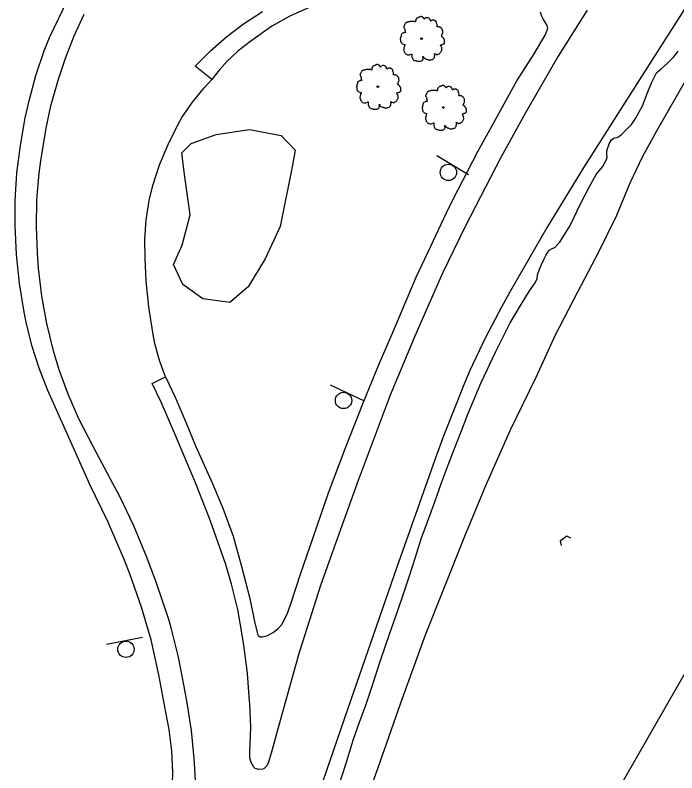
# Model space of a CAD drawing. Extents: x 2161152 to 2175754, y 602179 to 617749.
# Drawn here: x 2161862.7 to 2162024.8, y 603838.8 to 604024.3 of the extents above; entities that cross this region are included whole.
import ezdxf

# ---------------------------------------------------------------- set-up
doc = ezdxf.new("R2010")
doc.units = 0
for name, color, linetype in [('RD_EX_BldgApp_Sign', 7, 'Continuous'), ('RD_EX_DR_Pipe', 7, 'Continuous'), ('RD_EX_Parking_Asphalt', 7, 'Continuous'), ('RD_EX_Parking_Conc', 7, 'Continuous'), ('RD_EX_Parking_Unpaved', 7, 'Continuous'), ('RD_EX_Road', 7, 'Continuous'), ('RD_EX_VEG', 7, 'Continuous')]:
    doc.layers.add(name, color=color, linetype=linetype)

msp = doc.modelspace()

# ---------------------------------------------------------------- linework, layer by layer
at = {"layer": 'RD_EX_BldgApp_Sign'}
for p, q in [((2161973.74, 603985.26), (2161965.99, 603989.84)), ((2161948.09, 603929.93), (2161939.93, 603933.71)), ((2161893.92, 603871.94), (2161885.08, 603870.24))]:
    msp.add_line(p, q, dxfattribs=at)
for centre in [(2161968.82, 603985.82), (2161943.14, 603929.99), (2161889.86, 603869.1)]:
    msp.add_circle(centre, 2, dxfattribs=at)
at = {"layer": 'RD_EX_DR_Pipe'}
msp.add_lwpolyline([(2161998.81, 603896.33), (2161997.8, 603896.82), (2161996.22, 603895.59), (2161996.44, 603894.5)], dxfattribs=at)
at = {"layer": 'RD_EX_Parking_Asphalt'}
for points in [[(2161901.19, 603833.67), (2161901.33, 603838.94), (2161901.08, 603844.22), (2161900.43, 603849.46), (2161899.61, 603853.69), (2161897.93, 603862.87), (2161896.06, 603871.39), (2161893.67, 603879.4), (2161890.91, 603887.29), (2161889.5, 603890.9), (2161885.42, 603900.34), (2161881, 603909.4), (2161877.35, 603917.63), (2161870.74, 603932.47), (2161868.61, 603937.9), (2161866.84, 603943.47), (2161865.46, 603949.14), (2161864.98, 603951.65), (2161863.84, 603958.66), (2161863.09, 603965.73), (2161862.73, 603972.82), (2161862.74, 603978.88), (2161863.18, 603985.68), (2161864.01, 603992.44), (2161865.22, 603999.14), (2161866.19, 604003.34), (2161867.84, 604009.51), (2161869.86, 604015.56), (2161871.13, 604018.83), (2161875.6, 604028.22)], [(2161899.51, 603935.76), (2161901.95, 603930.8), (2161904.71, 603924.31), (2161906.92, 603918.9), (2161911, 603909.81), (2161913.56, 603903.66), (2161916.1, 603896.76), (2161918.09, 603889.69), (2161920.17, 603881.53), (2161921.32, 603875.91), (2161922.07, 603872.89), (2161922.36, 603872.37), (2161922.74, 603872.15), (2161923.33, 603872.14), (2161924.4, 603872.42), (2161925.93, 603873.16), (2161927.24, 603874.23), (2161928.02, 603875.18), (2161929.34, 603877.68), (2161930.27, 603880.25), (2161932.63, 603887.48), (2161935.76, 603896.72), (2161939.46, 603907.37), (2161943.65, 603918.4), (2161948.06, 603929.58), (2161951.67, 603938.53), (2161955.36, 603947.01), (2161960.92, 603960.19), (2161964.5, 603967.77), (2161968.91, 603977.17), (2161971.12, 603981.48), (2161976.05, 603990.94), (2161980.64, 603999.35), (2161985.61, 604008.2), (2161989.8, 604014.88), (2161992.5, 604019.41), (2161992.96, 604020.42), (2161993.13, 604021.18), (2161992.95, 604021.93), (2161992.09, 604023.27), (2161991.6, 604024.24), (2161991.33, 604025.07)], [(2161934.72, 604026.16), (2161929.84, 604023.96), (2161925.56, 604021.61), (2161920.42, 604017.97), (2161917.23, 604015.5), (2161914.66, 604013.01), (2161912.72, 604010.87), (2161910.91, 604008.58)], [(2161941.87, 603835.46), (2161943.79, 603841.24), (2161945.61, 603847.07), (2161947.06, 603851.23), (2161948.59, 603855.43), (2161950.28, 603860.56), (2161951.95, 603865.61), (2161953.61, 603870.41), (2161954.96, 603874.41), (2161956.44, 603878.56), (2161957.78, 603882.38), (2161959.29, 603887.03), (2161960.75, 603891.68), (2161962.15, 603896.12), (2161963.7, 603900.32), (2161965.5, 603905.19), (2161967.2, 603910.1), (2161968.91, 603914.63), (2161970.51, 603918.68), (2161972, 603922.6), (2161973.57, 603926.63), (2161974.88, 603929.78), (2161976.86, 603934.38), (2161980.46, 603941.98), (2161983.94, 603948.98), (2161986.64, 603953.49), (2161988.66, 603956.86), (2161990.03, 603958.75), (2161990.52, 603959.86), (2161990.67, 603960.74), (2161991.1, 603962.15), (2161991.67, 603963.42), (2161992.19, 603964.53), (2161992.69, 603965.45), (2161993.52, 603966.81), (2161994.19, 603967.16), (2161994.89, 603967.43), (2161995.61, 603968.25), (2161996.1, 603968.73), (2161998.63, 603972.8), (2162001.19, 603978.11), (2162003.32, 603982.21), (2162005.01, 603985.31), (2162006.59, 603987.22), (2162007.57, 603989), (2162007.67, 603989.5), (2162007.61, 603990.38), (2162007.58, 603991.14), (2162008.18, 603992.84), (2162008.78, 603993.83), (2162009.3, 603994.24), (2162010.29, 603994.44), (2162011.11, 603995.04), (2162012.63, 603996.45), (2162013.64, 603997.54), (2162014.66, 603999.05), (2162016.35, 604002.1), (2162017.65, 604005.55), (2162018.65, 604007.88), (2162019.8, 604010.17), (2162020.88, 604011.21), (2162022.47, 604012.52), (2162023.94, 604014.02), (2162025.11, 604015.53)]]:
    msp.add_lwpolyline(points, dxfattribs=at)
at = {"layer": 'RD_EX_Parking_Conc'}
for points in [[(2162089.52, 604123.18), (2162079.91, 604108.33), (2162072.65, 604097.14), (2162065.36, 604085.83), (2162058.27, 604074.81), (2162052.08, 604065.13), (2162043.74, 604052.11), (2162035.97, 604040.06), (2162026.43, 604025.54), (2162014.93, 604007.53), (2162001.95, 603987.07), (2161992.98, 603972.42), (2161984.01, 603956.82), (2161981.87, 603952.96), (2161977.8, 603945.24), (2161974.08, 603937.35), (2161972.73, 603934.22), (2161967.71, 603921.48), (2161965.56, 603915.68), (2161960.75, 603902.05), (2161956.22, 603889.19), (2161950.51, 603872.75), (2161944.21, 603854.61), (2161935.45, 603829.24)], [(2161927.61, 603851.67), (2161925.62, 603844.23), (2161924.79, 603841.43), (2161924.35, 603840.53), (2161923.61, 603839.85), (2161923.35, 603839.71), (2161922.42, 603839.63), (2161921.54, 603839.93), (2161921.14, 603840.24), (2161920.49, 603841.37), (2161920.21, 603842.54), (2161920.23, 603844.09), (2161920.41, 603849.94), (2161920.19, 603855.79), (2161920.15, 603856.32), (2161919.65, 603863.24), (2161918.76, 603870.12), (2161918.34, 603872.6), (2161917.23, 603878.86), (2161915.74, 603885.04), (2161914.29, 603889.86), (2161910.49, 603900.68), (2161906.93, 603909.87), (2161902.09, 603921.23), (2161898.47, 603929.57), (2161896.32, 603934.13), (2161899.51, 603935.76), (2161898.05, 603939.79), (2161896.96, 603943.92), (2161896.46, 603946.66), (2161895.43, 603952.94), (2161894.79, 603959.28), (2161894.55, 603964.73), (2161894.49, 603969.49), (2161894.83, 603974.24), (2161895.57, 603978.94), (2161896.42, 603982.59), (2161898.11, 603987.7), (2161900.17, 603992.67), (2161902.59, 603997.48), (2161903.58, 603999.22), (2161906.12, 604002.98), (2161908.98, 604006.51), (2161910.91, 604008.58), (2161906.83, 604011.8), (2161910.58, 604015.6), (2161914.6, 604019.12), (2161918.62, 604022.15), (2161923.26, 604025.2)], [(2162002.76, 604025.51), (2162000.81, 604022.41), (2161995.72, 604014.24), (2161987.69, 604000.43), (2161981.64, 603989.49), (2161972.95, 603972.54), (2161967.35, 603961.17), (2161960.57, 603945.75), (2161954.59, 603931.28), (2161946.73, 603910.44), (2161942.38, 603898.39), (2161937.54, 603884.69), (2161933.06, 603870.87), (2161932.27, 603868.28), (2161927.61, 603851.67)], [(2161907.1, 603832.04), (2161906.72, 603839.95), (2161906.53, 603842.33), (2161905.91, 603849.18), (2161904.89, 603855.99), (2161904.1, 603859.99), (2161902.72, 603867.2), (2161900.96, 603874.32), (2161900.37, 603876.38), (2161897.18, 603885.78), (2161894.92, 603891.77), (2161891.76, 603899.3), (2161888.25, 603906.67), (2161886.69, 603909.68), (2161881.93, 603918.53), (2161878.23, 603925.67), (2161875.7, 603931.5), (2161873.54, 603937.48), (2161872.13, 603942.14), (2161870.53, 603948.81), (2161869.3, 603955.55), (2161868.47, 603962.36), (2161868.18, 603966.09), (2161867.93, 603972.6), (2161868.07, 603979.11), (2161868.61, 603985.6), (2161869, 603988.63), (2161870.34, 603996.68), (2161871.48, 604002.14), (2161873.32, 604008.63), (2161875.08, 604013.79), (2161877.16, 604019.25), (2161879.6, 604024.56)]]:
    msp.add_lwpolyline(points, dxfattribs=at)
at = {"layer": 'RD_EX_Parking_Unpaved'}
msp.add_lwpolyline([(2161950.1, 603835.78), (2161954.24, 603847.6), (2161957.18, 603856.01), (2161963.2, 603872.65), (2161967.86, 603884.32), (2161972.83, 603896.82), (2161978.02, 603909.18), (2161984.06, 603922.79), (2161990.35, 603935.72), (2161995.05, 603946.1), (2162000.51, 603956.56), (2162005.77, 603966.57), (2162010.05, 603975.38), (2162013.34, 603983.24), (2162016.45, 603989.79), (2162020.25, 603996.72), (2162024.64, 604004.39), (2162026.94, 604008.43)], dxfattribs=at)
at = {"layer": 'RD_EX_Road'}
msp.add_lwpolyline([(2162182.84, 604123.94), (2162175.52, 604112.15), (2162167.87, 604099.81), (2162158.32, 604084.57), (2162150.24, 604071.54), (2162139.82, 604054.37), (2162132.46, 604042.21), (2162125.38, 604030.61), (2162115.27, 604013.91), (2162108.15, 604001.9), (2162097.12, 603983.54), (2162088.63, 603969.34), (2162078.46, 603952.21), (2162069.86, 603937.58), (2162059.85, 603920.48), (2162052.29, 603907.28), (2162042.98, 603891.42), (2162033.99, 603875.79), (2162023.08, 603856.94), (2162013.81, 603840.76), (2162000.91, 603818.32)], dxfattribs=at)
at = {"layer": 'RD_EX_VEG'}
msp.add_lwpolyline([(2161927.6, 603972.59), (2161923.97, 603964.67), (2161919.79, 603957.79), (2161915.31, 603954.01), (2161908.72, 603954.9), (2161903.8, 603958.35), (2161901.5, 603963.25), (2161903.67, 603968.02), (2161905.57, 603975.44), (2161904.19, 603985.27), (2161903.57, 603990.58), (2161905.85, 603992.9), (2161911.99, 603995.08), (2161920.15, 603996.31), (2161927.88, 603994.86), (2161931.29, 603991.27), (2161930.66, 603987.6), (2161927.6, 603972.59)], dxfattribs=at)
for centre, radius in [((2161962.24, 604018.56), 0.188), ((2161962.23, 604018.55), 0.000075), ((2161951.53, 604006.83), 0.188), ((2161951.52, 604006.81), 0.000075), ((2161967.59, 604001.7), 0.188), ((2161967.58, 604001.69), 0.000075)]:
    msp.add_circle(centre, radius, dxfattribs=at)
for points in [[(2161962.34, 604023.94), (2161962.11, 604023.96), (2161961.87, 604023.88), (2161961.68, 604023.81), (2161961.52, 604023.75), (2161961.35, 604023.67), (2161961.12, 604023.54), (2161960.95, 604023.39), (2161960.86, 604023.21), (2161960.82, 604023.04), (2161960.78, 604022.83), (2161960.78, 604022.7), (2161960.69, 604022.68), (2161960.58, 604022.7), (2161960.39, 604022.76), (2161960.2, 604022.76), (2161960.02, 604022.76), (2161959.75, 604022.74), (2161959.49, 604022.74), (2161959.28, 604022.7), (2161959.04, 604022.66), (2161958.76, 604022.57), (2161958.5, 604022.48), (2161958.27, 604022.29), (2161958.09, 604021.93), (2161957.99, 604021.67), (2161957.88, 604021.48), (2161957.99, 604021.14), (2161958.12, 604020.88), (2161958.14, 604020.73), (2161958.2, 604020.41), (2161958.27, 604020.25), (2161958.37, 604020.1), (2161958.31, 604020.08), (2161958.03, 604020.04), (2161957.8, 604019.96), (2161957.49, 604019.8), (2161957.32, 604019.63), (2161957.24, 604019.38), (2161957.22, 604019.12), (2161957.15, 604018.97), (2161957.09, 604018.76), (2161957.07, 604018.71), (2161957.04, 604018.46), (2161957.11, 604018.13), (2161957.13, 604017.86), (2161957.22, 604017.7), (2161957.34, 604017.57), (2161957.47, 604017.38), (2161957.77, 604017.21), (2161958.01, 604017.13), (2161958.16, 604017.12), (2161958.03, 604016.74), (2161957.99, 604016.48), (2161957.9, 604016.18), (2161957.9, 604016.12), (2161957.86, 604015.77), (2161957.97, 604015.52), (2161958.03, 604015.24), (2161958.16, 604015.07), (2161958.37, 604014.85), (2161958.61, 604014.68), (2161958.99, 604014.59), (2161959.28, 604014.6), (2161959.72, 604014.74), (2161959.9, 604014.79), (2161959.88, 604014.66), (2161959.9, 604014.38), (2161959.9, 604014.06), (2161960.02, 604013.82), (2161960.09, 604013.61), (2161960.2, 604013.42), (2161960.45, 604013.25), (2161960.75, 604013.2), (2161961.07, 604013.09), (2161961.4, 604013.03), (2161961.78, 604013.01), (2161962.23, 604013.12), (2161962.43, 604013.22), (2161962.51, 604013.35), (2161962.66, 604013.63), (2161962.62, 604013.8), (2161962.64, 604014.25), (2161962.71, 604014.12), (2161962.85, 604013.85), (2161963.22, 604013.63), (2161963.52, 604013.5), (2161963.88, 604013.39), (2161964.1, 604013.33), (2161964.46, 604013.39), (2161964.74, 604013.44), (2161965.02, 604013.54), (2161965.24, 604013.74), (2161965.38, 604013.95), (2161965.41, 604014.15), (2161965.47, 604014.44), (2161965.51, 604014.57)], [(2161965.51, 604014.57), (2161965.45, 604014.7), (2161965.41, 604014.89), (2161965.47, 604014.87), (2161965.6, 604014.83), (2161965.81, 604014.74), (2161965.98, 604014.68), (2161966.22, 604014.7), (2161966.43, 604014.77), (2161966.76, 604014.98), (2161966.97, 604015.33), (2161967.18, 604015.63), (2161967.23, 604015.88), (2161967.19, 604016.05), (2161967.18, 604016.42), (2161967.03, 604016.61), (2161966.99, 604016.7), (2161966.91, 604017), (2161966.97, 604017.04), (2161967.18, 604017.08), (2161967.46, 604017.17), (2161967.66, 604017.27), (2161967.83, 604017.4), (2161967.89, 604017.57), (2161967.87, 604017.86), (2161967.91, 604018.16), (2161967.85, 604018.28), (2161967.77, 604018.39), (2161967.72, 604018.54), (2161967.61, 604018.65), (2161967.53, 604018.76), (2161967.46, 604018.84), (2161967.36, 604018.95), (2161967.23, 604019.05), (2161967.12, 604019.08), (2161967.08, 604019.2), (2161967.19, 604019.35), (2161967.23, 604019.42), (2161967.25, 604019.59), (2161967.42, 604019.85), (2161967.46, 604020.15), (2161967.42, 604020.47), (2161967.38, 604020.68), (2161967.27, 604020.88), (2161967.12, 604021.07), (2161967.03, 604021.2), (2161966.89, 604021.29), (2161966.65, 604021.39), (2161966.46, 604021.43), (2161966.2, 604021.43), (2161966.05, 604021.46), (2161966.07, 604021.5), (2161966.07, 604021.61), (2161966.07, 604021.82), (2161966.01, 604022.16), (2161965.9, 604022.53), (2161965.9, 604022.55), (2161965.83, 604022.74), (2161965.66, 604022.89), (2161965.53, 604022.96), (2161965.38, 604023.06), (2161965.19, 604023.08), (2161964.96, 604023.08), (2161964.76, 604023.04), (2161964.61, 604022.96), (2161964.48, 604022.87), (2161964.42, 604022.98), (2161964.35, 604023.21), (2161964.31, 604023.32), (2161964.2, 604023.45), (2161964.03, 604023.6), (2161963.69, 604023.69), (2161963.22, 604023.64), (2161963, 604023.49), (2161962.88, 604023.36), (2161962.85, 604023.45), (2161962.7, 604023.6), (2161962.62, 604023.73), (2161962.49, 604023.82), (2161962.38, 604023.9), (2161962.3, 604023.94)], [(2161951.62, 604012.2), (2161951.4, 604012.22), (2161951.16, 604012.15), (2161950.97, 604012.07), (2161950.8, 604012.01), (2161950.63, 604011.94), (2161950.41, 604011.81), (2161950.24, 604011.66), (2161950.14, 604011.47), (2161950.11, 604011.3), (2161950.07, 604011.1), (2161950.07, 604010.96), (2161949.98, 604010.95), (2161949.86, 604010.96), (2161949.68, 604011.02), (2161949.49, 604011.02), (2161949.3, 604011.02), (2161949.04, 604011), (2161948.78, 604011), (2161948.57, 604010.96), (2161948.33, 604010.93), (2161948.04, 604010.83), (2161947.78, 604010.74), (2161947.56, 604010.55), (2161947.37, 604010.2), (2161947.28, 604009.93), (2161947.16, 604009.75), (2161947.28, 604009.41), (2161947.41, 604009.15), (2161947.43, 604009), (2161947.48, 604008.68), (2161947.56, 604008.51), (2161947.65, 604008.36), (2161947.6, 604008.34), (2161947.31, 604008.3), (2161947.09, 604008.23), (2161946.77, 604008.06), (2161946.6, 604007.89), (2161946.53, 604007.65), (2161946.51, 604007.39), (2161946.43, 604007.24), (2161946.38, 604007.03), (2161946.36, 604006.97), (2161946.32, 604006.73), (2161946.4, 604006.39), (2161946.41, 604006.13), (2161946.51, 604005.96), (2161946.62, 604005.83), (2161946.75, 604005.64), (2161947.05, 604005.47), (2161947.3, 604005.4), (2161947.45, 604005.38), (2161947.31, 604005.01), (2161947.28, 604004.74), (2161947.18, 604004.44), (2161947.18, 604004.39), (2161947.15, 604004.03), (2161947.26, 604003.79), (2161947.31, 604003.51), (2161947.45, 604003.34), (2161947.65, 604003.11), (2161947.89, 604002.94), (2161948.27, 604002.85), (2161948.57, 604002.87), (2161949, 604003), (2161949.19, 604003.06), (2161949.17, 604002.92), (2161949.19, 604002.64), (2161949.19, 604002.32), (2161949.3, 604002.08), (2161949.38, 604001.88), (2161949.49, 604001.69), (2161949.73, 604001.52), (2161950.03, 604001.46), (2161950.35, 604001.35), (2161950.69, 604001.29), (2161951.06, 604001.28), (2161951.51, 604001.39), (2161951.72, 604001.48), (2161951.79, 604001.61), (2161951.94, 604001.89), (2161951.91, 604002.06), (2161951.92, 604002.51), (2161952, 604002.38), (2161952.13, 604002.12), (2161952.51, 604001.89), (2161952.81, 604001.76), (2161953.16, 604001.65), (2161953.39, 604001.59), (2161953.74, 604001.65), (2161954.02, 604001.71), (2161954.3, 604001.8), (2161954.53, 604002.01), (2161954.66, 604002.21), (2161954.7, 604002.42), (2161954.75, 604002.7), (2161954.79, 604002.83)], [(2161954.79, 604002.83), (2161954.74, 604002.96), (2161954.7, 604003.15), (2161954.75, 604003.13), (2161954.89, 604003.09), (2161955.09, 604003), (2161955.26, 604002.94), (2161955.5, 604002.96), (2161955.71, 604003.04), (2161956.05, 604003.24), (2161956.25, 604003.6), (2161956.46, 604003.9), (2161956.52, 604004.14), (2161956.48, 604004.31), (2161956.46, 604004.69), (2161956.31, 604004.87), (2161956.27, 604004.97), (2161956.2, 604005.27), (2161956.25, 604005.3), (2161956.46, 604005.34), (2161956.74, 604005.44), (2161956.95, 604005.53), (2161957.12, 604005.66), (2161957.17, 604005.83), (2161957.15, 604006.13), (2161957.19, 604006.43), (2161957.13, 604006.54), (2161957.06, 604006.65), (2161957, 604006.8), (2161956.89, 604006.92), (2161956.82, 604007.03), (2161956.74, 604007.1), (2161956.65, 604007.22), (2161956.52, 604007.31), (2161956.4, 604007.35), (2161956.37, 604007.46), (2161956.48, 604007.61), (2161956.52, 604007.69), (2161956.53, 604007.85), (2161956.7, 604008.12), (2161956.74, 604008.42), (2161956.7, 604008.73), (2161956.67, 604008.94), (2161956.55, 604009.15), (2161956.4, 604009.33), (2161956.31, 604009.47), (2161956.18, 604009.56), (2161955.94, 604009.65), (2161955.75, 604009.69), (2161955.49, 604009.69), (2161955.34, 604009.73), (2161955.35, 604009.77), (2161955.35, 604009.88), (2161955.35, 604010.08), (2161955.3, 604010.42), (2161955.19, 604010.8), (2161955.19, 604010.82), (2161955.11, 604011), (2161954.94, 604011.15), (2161954.81, 604011.23), (2161954.66, 604011.32), (2161954.47, 604011.34), (2161954.25, 604011.34), (2161954.04, 604011.3), (2161953.89, 604011.23), (2161953.76, 604011.13), (2161953.7, 604011.25), (2161953.63, 604011.47), (2161953.59, 604011.58), (2161953.48, 604011.71), (2161953.31, 604011.86), (2161952.97, 604011.96), (2161952.51, 604011.9), (2161952.28, 604011.75), (2161952.17, 604011.62), (2161952.13, 604011.71), (2161951.98, 604011.86), (2161951.91, 604012), (2161951.77, 604012.09), (2161951.66, 604012.16), (2161951.59, 604012.2)], [(2161967.69, 604007.08), (2161967.46, 604007.09), (2161967.22, 604007.02), (2161967.03, 604006.94), (2161966.86, 604006.89), (2161966.69, 604006.81), (2161966.47, 604006.68), (2161966.3, 604006.53), (2161966.21, 604006.34), (2161966.17, 604006.18), (2161966.13, 604005.97), (2161966.13, 604005.84), (2161966.04, 604005.82), (2161965.92, 604005.84), (2161965.74, 604005.89), (2161965.55, 604005.89), (2161965.36, 604005.89), (2161965.1, 604005.88), (2161964.84, 604005.88), (2161964.63, 604005.84), (2161964.39, 604005.8), (2161964.11, 604005.71), (2161963.84, 604005.61), (2161963.62, 604005.43), (2161963.43, 604005.07), (2161963.34, 604004.81), (2161963.23, 604004.62), (2161963.34, 604004.28), (2161963.47, 604004.02), (2161963.49, 604003.87), (2161963.54, 604003.55), (2161963.62, 604003.38), (2161963.71, 604003.23), (2161963.66, 604003.21), (2161963.38, 604003.18), (2161963.15, 604003.1), (2161962.83, 604002.93), (2161962.66, 604002.76), (2161962.59, 604002.52), (2161962.57, 604002.26), (2161962.49, 604002.11), (2161962.44, 604001.9), (2161962.42, 604001.85), (2161962.38, 604001.6), (2161962.46, 604001.27), (2161962.48, 604001), (2161962.57, 604000.83), (2161962.68, 604000.7), (2161962.81, 604000.52), (2161963.11, 604000.35), (2161963.36, 604000.27), (2161963.51, 604000.25), (2161963.38, 603999.88), (2161963.34, 603999.62), (2161963.24, 603999.32), (2161963.24, 603999.26), (2161963.21, 603998.9), (2161963.32, 603998.66), (2161963.38, 603998.38), (2161963.51, 603998.21), (2161963.71, 603997.99), (2161963.96, 603997.82), (2161964.33, 603997.72), (2161964.63, 603997.74), (2161965.06, 603997.87), (2161965.25, 603997.93), (2161965.23, 603997.8), (2161965.25, 603997.52), (2161965.25, 603997.2), (2161965.36, 603996.96), (2161965.44, 603996.75), (2161965.55, 603996.56), (2161965.79, 603996.39), (2161966.09, 603996.34), (2161966.41, 603996.22), (2161966.75, 603996.17), (2161967.12, 603996.15), (2161967.57, 603996.26), (2161967.78, 603996.36), (2161967.85, 603996.49), (2161968, 603996.77), (2161967.97, 603996.94), (2161967.99, 603997.39), (2161968.06, 603997.25), (2161968.19, 603996.99), (2161968.57, 603996.77), (2161968.87, 603996.64), (2161969.22, 603996.52), (2161969.45, 603996.47), (2161969.8, 603996.52), (2161970.08, 603996.58), (2161970.37, 603996.67), (2161970.59, 603996.88), (2161970.72, 603997.09), (2161970.76, 603997.29), (2161970.82, 603997.57), (2161970.85, 603997.7)], [(2161970.85, 603997.7), (2161970.8, 603997.84), (2161970.76, 603998.02), (2161970.82, 603998), (2161970.95, 603997.97), (2161971.15, 603997.87), (2161971.32, 603997.82), (2161971.57, 603997.84), (2161971.77, 603997.91), (2161972.11, 603998.12), (2161972.32, 603998.47), (2161972.52, 603998.77), (2161972.58, 603999.02), (2161972.54, 603999.19), (2161972.52, 603999.56), (2161972.37, 603999.75), (2161972.33, 603999.84), (2161972.26, 604000.14), (2161972.32, 604000.18), (2161972.52, 604000.22), (2161972.8, 604000.31), (2161973.01, 604000.4), (2161973.18, 604000.53), (2161973.23, 604000.7), (2161973.21, 604001), (2161973.25, 604001.3), (2161973.2, 604001.42), (2161973.12, 604001.53), (2161973.06, 604001.68), (2161972.95, 604001.79), (2161972.88, 604001.9), (2161972.8, 604001.98), (2161972.71, 604002.09), (2161972.58, 604002.18), (2161972.47, 604002.22), (2161972.43, 604002.33), (2161972.54, 604002.48), (2161972.58, 604002.56), (2161972.6, 604002.73), (2161972.76, 604002.99), (2161972.8, 604003.29), (2161972.76, 604003.61), (2161972.73, 604003.81), (2161972.61, 604004.02), (2161972.47, 604004.21), (2161972.37, 604004.34), (2161972.24, 604004.43), (2161972, 604004.53), (2161971.81, 604004.56), (2161971.55, 604004.56), (2161971.4, 604004.6), (2161971.42, 604004.64), (2161971.42, 604004.75), (2161971.42, 604004.96), (2161971.36, 604005.3), (2161971.25, 604005.67), (2161971.25, 604005.69), (2161971.17, 604005.88), (2161971, 604006.03), (2161970.87, 604006.1), (2161970.72, 604006.19), (2161970.53, 604006.21), (2161970.31, 604006.21), (2161970.1, 604006.18), (2161969.95, 604006.1), (2161969.82, 604006.01), (2161969.77, 604006.12), (2161969.69, 604006.34), (2161969.65, 604006.46), (2161969.54, 604006.59), (2161969.37, 604006.74), (2161969.04, 604006.83), (2161968.57, 604006.78), (2161968.34, 604006.63), (2161968.23, 604006.49), (2161968.19, 604006.59), (2161968.04, 604006.74), (2161967.97, 604006.87), (2161967.84, 604006.96), (2161967.72, 604007.04), (2161967.65, 604007.08)]]:
    msp.add_spline(points, degree=3, dxfattribs=at)

doc.saveas('drawing.dxf')
